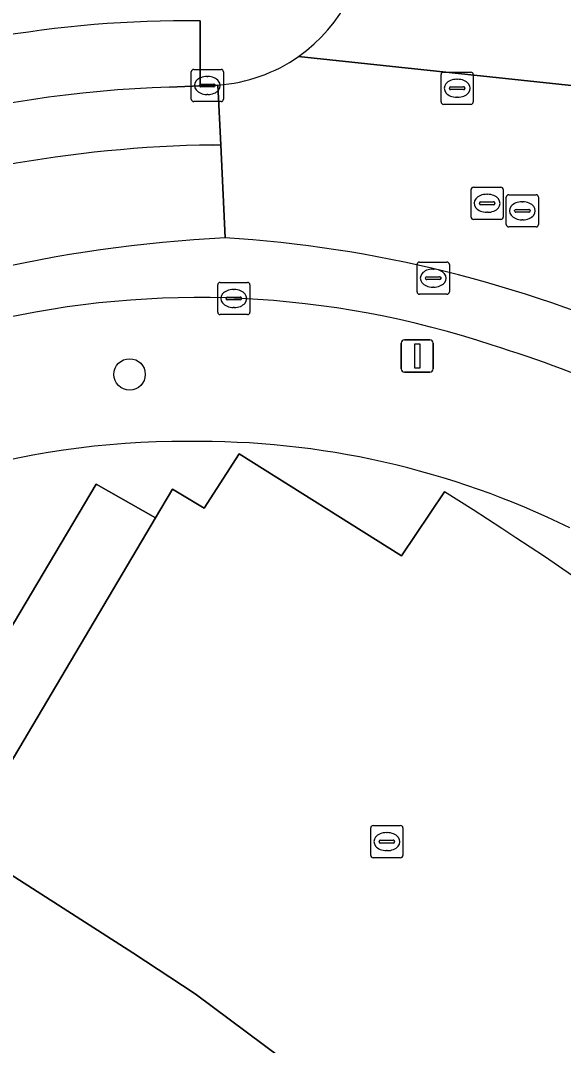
# Model space of a CAD drawing. Extents: x 159039 to 160102, y 381214 to 382524.
# Drawn here: x 159647.67 to 159664.52, y 382072.65 to 382104.5 of the extents above; entities that cross this region are included whole.
import ezdxf

# ---------------------------------------------------------------- set-up
doc = ezdxf.new("R2010")
doc.units = 0
for name, color, linetype in [('IMGEO_Boom', 7, 'Continuous'), ('IMGEO_Erf', 7, 'Continuous'), ('IMGEO_Groenvoorziening', 7, 'Continuous'), ('IMGEO_Kolk', 7, 'Continuous'), ('IMGEO_Lichtmast', 7, 'Continuous'), ('IMGEO_Pand', 7, 'Continuous'), ('IMGEO_Parkeervlak_open', 7, 'Continuous'), ('IMGEO_Rijbaan_lokaal_gesloten', 7, 'Continuous'), ('IMGEO_Rijbaan_lokaal_open', 7, 'Continuous'), ('IMGEO_Rioolput', 7, 'Continuous'), ('IMGEO_Voetpad_open', 7, 'Continuous')]:
    doc.layers.add(name, color=color, linetype=linetype)

msp = doc.modelspace()

# ---------------------------------------------------------------- linework, layer by layer
at = {"layer": 'IMGEO_Boom'}
msp.add_circle((159651.051, 382093.502), 0.489, dxfattribs=at)
at = {"layer": 'IMGEO_Erf'}
msp.add_lwpolyline([(159660.825, 382089.856), (159659.499, 382087.862), (159654.452, 382091.036), (159653.367, 382089.342), (159652.383, 382089.94), (159651.854, 382089.048), (159646.872, 382080.625), (159646.571, 382080.417), (159643.302, 382082.246), (159642.225, 382080.24), (159643.137, 382079.745), (159644.041, 382079.254), (159644.308, 382079.734), (159646.673, 382078.393), (159651.156, 382075.528), (159653.09, 382074.252), (159657.356, 382071.074), (159659.218, 382069.651), (159661.611, 382067.603), (159661.779, 382067.46), (159662.713, 382066.696), (159663.483, 382067.599), (159663.633, 382067.466), (159667.1, 382064.407)], dxfattribs=at)
msp.add_arc((159597.117, 381988.314), 119.873, 41.73779, 57.89554, dxfattribs=at)
at = {"layer": 'IMGEO_Groenvoorziening'}
for points in [[(159650.013, 382090.091), (159651.854, 382089.048), (159652.383, 382089.94), (159653.367, 382089.342), (159654.452, 382091.036), (159659.499, 382087.862), (159660.825, 382089.856)], [(159628.427, 382077.969), (159637.307, 382073.242), (159643.219, 382084.052), (159645.622, 382082.71), (159650.013, 382090.091)]]:
    msp.add_lwpolyline(points, dxfattribs=at)
for centre, radius, start, end in [((159652.705, 382065.732), 25.684, 89.6755, 124.0498), ((159653.215, 382065.435), 25.983, 63.7249, 90.8047), ((159597.117, 381988.314), 119.873, 41.73779, 57.89554)]:
    msp.add_arc(centre, radius, start, end, dxfattribs=at)
at = {"layer": 'IMGEO_Kolk'}
for p, q in [((159652.967, 382102.054), (159652.967, 382102.906)), ((159653.042, 382102.98), (159653.894, 382102.98)), ((159653.968, 382102.906), (159653.968, 382102.054)), ((159653.269, 382102.523), (159653.667, 382102.523)), ((159653.455, 382102.76), (159653.48, 382102.76)), ((159653.226, 382102.474), (159653.226, 382102.486)), ((159653.664, 382102.437), (159653.266, 382102.437)), ((159653.478, 382102.2), (159653.453, 382102.2)), ((159653.71, 382102.486), (159653.71, 382102.474)), ((159653.894, 382101.98), (159653.042, 382101.98)), ((159653.787, 382095.434), (159653.787, 382096.286)), ((159653.862, 382096.36), (159654.714, 382096.36)), ((159654.275, 382096.14), (159654.3, 382096.14)), ((159654.788, 382096.286), (159654.788, 382095.434)), ((159654.046, 382095.854), (159654.046, 382095.866)), ((159654.484, 382095.817), (159654.086, 382095.817)), ((159654.089, 382095.903), (159654.487, 382095.903)), ((159654.53, 382095.866), (159654.53, 382095.854)), ((159654.298, 382095.58), (159654.273, 382095.58)), ((159654.714, 382095.36), (159653.862, 382095.36)), ((159658.539, 382078.558), (159658.539, 382079.41)), ((159658.614, 382079.484), (159659.466, 382079.484)), ((159659.027, 382079.264), (159659.052, 382079.264)), ((159659.54, 382079.41), (159659.54, 382078.558)), ((159658.798, 382078.978), (159658.798, 382078.99)), ((159659.236, 382078.941), (159658.838, 382078.941)), ((159658.841, 382079.027), (159659.239, 382079.027)), ((159659.282, 382078.99), (159659.282, 382078.978)), ((159659.05, 382078.704), (159659.025, 382078.704)), ((159659.466, 382078.484), (159658.614, 382078.484))]:
    msp.add_line(p, q, dxfattribs=at)
for points in [[(159652.967, 382102.054), (159652.967, 382102.906)], [(159653.042, 382102.98), (159653.894, 382102.98)], [(159653.968, 382102.906), (159653.968, 382102.054)], [(159653.894, 382101.98), (159653.042, 382101.98)], [(159653.787, 382095.434), (159653.787, 382096.286)], [(159653.862, 382096.36), (159654.714, 382096.36)], [(159654.788, 382096.286), (159654.788, 382095.434)], [(159654.714, 382095.36), (159653.862, 382095.36)], [(159658.539, 382078.558), (159658.539, 382079.41)], [(159658.614, 382079.484), (159659.466, 382079.484)], [(159659.54, 382079.41), (159659.54, 382078.558)], [(159659.466, 382078.484), (159658.614, 382078.484)]]:
    msp.add_lwpolyline(points, dxfattribs=at)
for centre, radius, start, end in [((159653.044, 382102.904), 0.0765, 91.552, 178.448), ((159653.044, 382102.904), 0.0765, 91.552, 178.448), ((159653.892, 382102.904), 0.0765, 1.552, 88.448), ((159653.892, 382102.904), 0.0765, 1.552, 88.448), ((159653.266, 382102.483), 0.0403, 85.8775, 175.7526), ((159653.671, 382102.485), 0.0386, 1.7309, 96.639), ((159653.263, 382102.473), 0.0366, 178.938, 274.7102), ((159653.667, 382102.48), 0.043, 264.8664, 352.4533), ((159653.044, 382102.056), 0.0765, 181.552, 268.448), ((159653.044, 382102.056), 0.0765, 181.552, 268.448), ((159653.892, 382102.056), 0.0765, 271.552, 358.448), ((159653.892, 382102.056), 0.0765, 271.552, 358.448), ((159653.864, 382096.284), 0.0765, 91.552, 178.448), ((159653.864, 382096.284), 0.0765, 91.552, 178.448), ((159654.712, 382096.284), 0.0765, 1.552, 88.448), ((159654.712, 382096.284), 0.0765, 1.552, 88.448), ((159654.086, 382095.863), 0.0403, 85.8775, 175.7526), ((159654.083, 382095.853), 0.0366, 178.938, 274.7102), ((159654.487, 382095.86), 0.043, 264.8664, 352.4533), ((159654.491, 382095.865), 0.0386, 1.7309, 96.639), ((159653.864, 382095.436), 0.0765, 181.552, 268.448), ((159653.864, 382095.436), 0.0765, 181.552, 268.448), ((159654.712, 382095.436), 0.0765, 271.552, 358.448), ((159654.712, 382095.436), 0.0765, 271.552, 358.448), ((159658.616, 382079.408), 0.0765, 91.552, 178.448), ((159658.616, 382079.408), 0.0765, 91.552, 178.448), ((159659.464, 382079.408), 0.0765, 1.552, 88.448), ((159659.464, 382079.408), 0.0765, 1.552, 88.448), ((159658.838, 382078.987), 0.0403, 85.8775, 175.7526), ((159658.835, 382078.977), 0.0366, 178.938, 274.7102), ((159659.239, 382078.984), 0.043, 264.8664, 352.4533), ((159659.243, 382078.989), 0.0386, 1.7309, 96.639), ((159658.616, 382078.56), 0.0765, 181.552, 268.448), ((159658.616, 382078.56), 0.0765, 181.552, 268.448), ((159659.464, 382078.56), 0.0765, 271.552, 358.448), ((159659.464, 382078.56), 0.0765, 271.552, 358.448)]:
    msp.add_arc(centre, radius, start, end, dxfattribs=at)
for centre, major_axis, ratio, start_param, end_param in [((159653.454, 382102.48), (-0.387, 0.002), 0.722429, 4.712389, 7.853982), ((159653.479, 382102.48), (-0.39, 0.002), 0.717154, 1.570796, 4.712389), ((159654.274, 382095.86), (-0.387, 0.002), 0.722429, 4.712389, 7.853982), ((159654.299, 382095.86), (-0.39, 0.002), 0.717154, 1.570796, 4.712389), ((159659.026, 382078.984), (-0.387, 0.002), 0.722429, 4.712389, 7.853982), ((159659.051, 382078.984), (-0.39, 0.002), 0.717154, 1.570796, 4.712389)]:
    msp.add_ellipse(centre, major_axis=major_axis, ratio=ratio, start_param=start_param, end_param=end_param, dxfattribs=at)
at = {"layer": 'IMGEO_Lichtmast'}
for p, q in [((159659.589, 382094.576), (159660.379, 382094.576)), ((159660.379, 382094.576), (159659.589, 382094.576)), ((159659.489, 382093.676), (159659.489, 382094.476)), ((159659.489, 382094.476), (159659.489, 382093.676)), ((159660.479, 382094.476), (159660.479, 382093.676)), ((159660.479, 382093.676), (159660.479, 382094.476)), ((159660.379, 382093.576), (159659.589, 382093.576)), ((159659.589, 382093.576), (159660.379, 382093.576))]:
    msp.add_line(p, q, dxfattribs=at)
msp.add_lwpolyline([(159659.909, 382094.451), (159660.059, 382094.451), (159660.059, 382093.701), (159659.909, 382093.701), (159659.909, 382094.451)], dxfattribs=at)
for centre, start, end in [((159659.589, 382094.476), 90, 180), ((159659.589, 382094.476), 90, 180), ((159660.379, 382094.476), 0, 90), ((159660.379, 382094.476), 360, 90), ((159659.589, 382093.676), 180, 270), ((159659.589, 382093.676), 180, 270), ((159660.379, 382093.676), 270, 0), ((159660.379, 382093.676), 270, 0)]:
    msp.add_arc(centre, 0.1, start, end, dxfattribs=at)
at = {"layer": 'IMGEO_Pand'}
msp.add_lwpolyline([(159657.356, 382071.074), (159653.09, 382074.252), (159651.156, 382075.528), (159646.673, 382078.393), (159644.308, 382079.734), (159644.041, 382079.254), (159643.137, 382079.745), (159642.225, 382080.24), (159638.164, 382072.786), (159637.323, 382071.242)], dxfattribs=at)
at = {"layer": 'IMGEO_Parkeervlak_open'}
msp.add_lwpolyline([(159652.291, 382102.43), (159653.244, 382102.471), (159653.24, 382104.492)], dxfattribs=at)
for centre, radius, start, end in [((159652.904, 382068.932), 35.562, 89.4587, 110.6583), ((159653.415, 382066.47), 35.977, 91.7907, 119.1989)]:
    msp.add_arc(centre, radius, start, end, dxfattribs=at)
at = {"layer": 'IMGEO_Rijbaan_lokaal_gesloten'}
for points in [[(159653.637, 382100.631), (159653.881, 382100.632), (159653.794, 382102.493), (159653.244, 382102.471), (159652.291, 382102.43)], [(159654.017, 382097.745), (159653.881, 382100.632), (159653.637, 382100.631)]]:
    msp.add_lwpolyline(points, dxfattribs=at)
for centre, radius, start, end in [((159653.415, 382066.47), 35.977, 91.7907, 119.1989), ((159654.154, 382061.926), 38.708, 90.7659, 129.3751), ((159654.154, 382061.926), 38.708, 90.7659, 129.3751), ((159656.257, 382054.353), 43.449, 92.9545, 133.7112), ((159656.257, 382054.353), 43.449, 92.9545, 133.7112), ((159651.633, 382059.311), 38.508, 65.8587, 86.4504), ((159653.198, 382067.173), 28.717, 71.5104, 103.1352), ((159651.451, 382058.981), 37.053, 65.9012, 72.9662)]:
    msp.add_arc(centre, radius, start, end, dxfattribs=at)
at = {"layer": 'IMGEO_Rijbaan_lokaal_open'}
for points in [[(159665.351, 382102.418), (159656.299, 382103.383)], [(159656.299, 382103.383), (159665.351, 382102.418)], [(159653.794, 382102.493), (159653.881, 382100.632), (159654.017, 382097.745)]]:
    msp.add_lwpolyline(points, dxfattribs=at)
for centre, radius, start, end in [((159653.441, 382107.444), 4.966, 305.1318, 1.6836), ((159653.446, 382107.442), 4.961, 274.0181, 305.1011), ((159651.633, 382059.311), 38.508, 65.8587, 86.4504)]:
    msp.add_arc(centre, radius, start, end, dxfattribs=at)
at = {"layer": 'IMGEO_Rioolput'}
for p, q in [((159660.798, 382102.894), (159661.65, 382102.894)), ((159660.723, 382101.968), (159660.723, 382102.82)), ((159661.211, 382102.674), (159661.236, 382102.674)), ((159661.724, 382102.82), (159661.724, 382101.968)), ((159660.982, 382102.388), (159660.982, 382102.4)), ((159661.42, 382102.351), (159661.022, 382102.351)), ((159661.025, 382102.437), (159661.423, 382102.437)), ((159661.466, 382102.4), (159661.466, 382102.388)), ((159661.65, 382101.894), (159660.798, 382101.894)), ((159661.234, 382102.114), (159661.209, 382102.114)), ((159661.653, 382098.393), (159661.653, 382099.245)), ((159661.728, 382099.319), (159662.58, 382099.319)), ((159662.141, 382099.099), (159662.166, 382099.099)), ((159662.654, 382099.245), (159662.654, 382098.393)), ((159662.748, 382098.161), (159662.748, 382099.013)), ((159662.823, 382099.087), (159663.675, 382099.087)), ((159663.749, 382099.013), (159663.749, 382098.161)), ((159661.912, 382098.813), (159661.912, 382098.825)), ((159662.35, 382098.776), (159661.952, 382098.776)), ((159661.955, 382098.862), (159662.353, 382098.862)), ((159662.396, 382098.825), (159662.396, 382098.813)), ((159663.236, 382098.867), (159663.261, 382098.867)), ((159662.164, 382098.539), (159662.139, 382098.539)), ((159663.007, 382098.581), (159663.007, 382098.593)), ((159663.445, 382098.544), (159663.047, 382098.544)), ((159663.05, 382098.63), (159663.448, 382098.63)), ((159663.491, 382098.593), (159663.491, 382098.581)), ((159662.58, 382098.319), (159661.728, 382098.319)), ((159663.675, 382098.087), (159662.823, 382098.087)), ((159663.259, 382098.307), (159663.234, 382098.307)), ((159659.979, 382096.068), (159659.979, 382096.92)), ((159660.054, 382096.994), (159660.906, 382096.994)), ((159660.467, 382096.774), (159660.492, 382096.774)), ((159660.98, 382096.92), (159660.98, 382096.068)), ((159660.238, 382096.488), (159660.238, 382096.5)), ((159660.281, 382096.537), (159660.679, 382096.537)), ((159660.722, 382096.5), (159660.722, 382096.488)), ((159660.676, 382096.451), (159660.278, 382096.451)), ((159660.49, 382096.214), (159660.465, 382096.214)), ((159660.906, 382095.994), (159660.054, 382095.994))]:
    msp.add_line(p, q, dxfattribs=at)
for points in [[(159660.798, 382102.894), (159661.65, 382102.894)], [(159660.723, 382101.968), (159660.723, 382102.82)], [(159661.724, 382102.82), (159661.724, 382101.968)], [(159661.65, 382101.894), (159660.798, 382101.894)], [(159661.653, 382098.393), (159661.653, 382099.245)], [(159661.728, 382099.319), (159662.58, 382099.319)], [(159662.654, 382099.245), (159662.654, 382098.393)], [(159662.748, 382098.161), (159662.748, 382099.013)], [(159662.823, 382099.087), (159663.675, 382099.087)], [(159663.749, 382099.013), (159663.749, 382098.161)], [(159662.58, 382098.319), (159661.728, 382098.319)], [(159663.675, 382098.087), (159662.823, 382098.087)], [(159659.979, 382096.068), (159659.979, 382096.92)], [(159660.054, 382096.994), (159660.906, 382096.994)], [(159660.98, 382096.92), (159660.98, 382096.068)], [(159660.906, 382095.994), (159660.054, 382095.994)]]:
    msp.add_lwpolyline(points, dxfattribs=at)
for centre, radius, start, end in [((159660.8, 382102.818), 0.0765, 91.552, 178.448), ((159660.8, 382102.818), 0.0765, 91.552, 178.448), ((159661.648, 382102.818), 0.0765, 1.552, 88.448), ((159661.648, 382102.818), 0.0765, 1.552, 88.448), ((159661.022, 382102.397), 0.0403, 85.8775, 175.7526), ((159661.019, 382102.387), 0.0366, 178.938, 274.7102), ((159661.423, 382102.394), 0.043, 264.8664, 352.4533), ((159661.427, 382102.399), 0.0386, 1.7309, 96.639), ((159660.8, 382101.97), 0.0765, 181.552, 268.448), ((159660.8, 382101.97), 0.0765, 181.552, 268.448), ((159661.648, 382101.97), 0.0765, 271.552, 358.448), ((159661.648, 382101.97), 0.0765, 271.552, 358.448), ((159661.73, 382099.243), 0.0765, 91.552, 178.448), ((159661.73, 382099.243), 0.0765, 91.552, 178.448), ((159662.578, 382099.243), 0.0765, 1.552, 88.448), ((159662.578, 382099.243), 0.0765, 1.552, 88.448), ((159662.825, 382099.011), 0.0765, 91.552, 178.448), ((159662.825, 382099.011), 0.0765, 91.552, 178.448), ((159663.673, 382099.011), 0.0765, 1.552, 88.448), ((159663.673, 382099.011), 0.0765, 1.552, 88.448), ((159661.952, 382098.822), 0.0403, 85.8775, 175.7526), ((159661.949, 382098.812), 0.0366, 178.938, 274.7102), ((159662.353, 382098.819), 0.043, 264.8664, 352.4533), ((159662.357, 382098.824), 0.0386, 1.7309, 96.639), ((159661.73, 382098.395), 0.0765, 181.552, 268.448), ((159661.73, 382098.395), 0.0765, 181.552, 268.448), ((159662.578, 382098.395), 0.0765, 271.552, 358.448), ((159662.578, 382098.395), 0.0765, 271.552, 358.448), ((159663.047, 382098.59), 0.0403, 85.8775, 175.7526), ((159663.044, 382098.58), 0.0366, 178.938, 274.7102), ((159663.448, 382098.587), 0.043, 264.8664, 352.4533), ((159663.452, 382098.592), 0.0386, 1.7309, 96.639), ((159662.825, 382098.163), 0.0765, 181.552, 268.448), ((159662.825, 382098.163), 0.0765, 181.552, 268.448), ((159663.673, 382098.163), 0.0765, 271.552, 358.448), ((159663.673, 382098.163), 0.0765, 271.552, 358.448), ((159660.056, 382096.918), 0.0765, 91.552, 178.448), ((159660.056, 382096.918), 0.0765, 91.552, 178.448), ((159660.904, 382096.918), 0.0765, 1.552, 88.448), ((159660.904, 382096.918), 0.0765, 1.552, 88.448), ((159660.278, 382096.497), 0.0403, 85.8775, 175.7526), ((159660.275, 382096.487), 0.0366, 178.938, 274.7102), ((159660.679, 382096.494), 0.043, 264.8664, 352.4533), ((159660.683, 382096.499), 0.0386, 1.7309, 96.639), ((159660.056, 382096.07), 0.0765, 181.552, 268.448), ((159660.056, 382096.07), 0.0765, 181.552, 268.448), ((159660.904, 382096.07), 0.0765, 271.552, 358.448), ((159660.904, 382096.07), 0.0765, 271.552, 358.448)]:
    msp.add_arc(centre, radius, start, end, dxfattribs=at)
for centre, major_axis, ratio, start_param, end_param in [((159661.21, 382102.394), (-0.387, 0.002), 0.722429, 4.712389, 7.853982), ((159661.235, 382102.394), (-0.39, 0.002), 0.717154, 1.570796, 4.712389), ((159662.14, 382098.819), (-0.387, 0.002), 0.722429, 4.712389, 7.853982), ((159662.165, 382098.819), (-0.39, 0.002), 0.717154, 1.570796, 4.712389), ((159663.235, 382098.587), (-0.387, 0.002), 0.722429, 4.712389, 7.853982), ((159663.26, 382098.587), (-0.39, 0.002), 0.717154, 1.570796, 4.712389), ((159660.466, 382096.494), (-0.387, 0.002), 0.722429, 4.712389, 7.853982), ((159660.491, 382096.494), (-0.39, 0.002), 0.717154, 1.570796, 4.712389)]:
    msp.add_ellipse(centre, major_axis=major_axis, ratio=ratio, start_param=start_param, end_param=end_param, dxfattribs=at)
at = {"layer": 'IMGEO_Voetpad_open'}
msp.add_lwpolyline([(159653.24, 382104.492), (159653.244, 382102.471), (159653.794, 382102.493)], dxfattribs=at)
msp.add_lwpolyline([(159642.225, 382080.24), (159643.302, 382082.246), (159646.571, 382080.417), (159646.872, 382080.625), (159651.854, 382089.048), (159650.013, 382090.091), (159645.622, 382082.71), (159643.219, 382084.052), (159637.307, 382073.242), (159638.164, 382072.786)], close=True, dxfattribs=at)
for centre, radius, start, end in [((159653.441, 382107.444), 4.966, 305.1318, 1.6836), ((159652.904, 382068.932), 35.562, 89.4587, 110.6583), ((159653.446, 382107.442), 4.961, 274.0181, 305.1011), ((159653.198, 382067.173), 28.717, 71.5104, 103.1352), ((159651.451, 382058.981), 37.053, 65.9012, 72.9662), ((159652.705, 382065.732), 25.684, 89.6755, 124.0498), ((159653.215, 382065.435), 25.983, 63.7249, 90.8047)]:
    msp.add_arc(centre, radius, start, end, dxfattribs=at)

doc.saveas('drawing.dxf')
